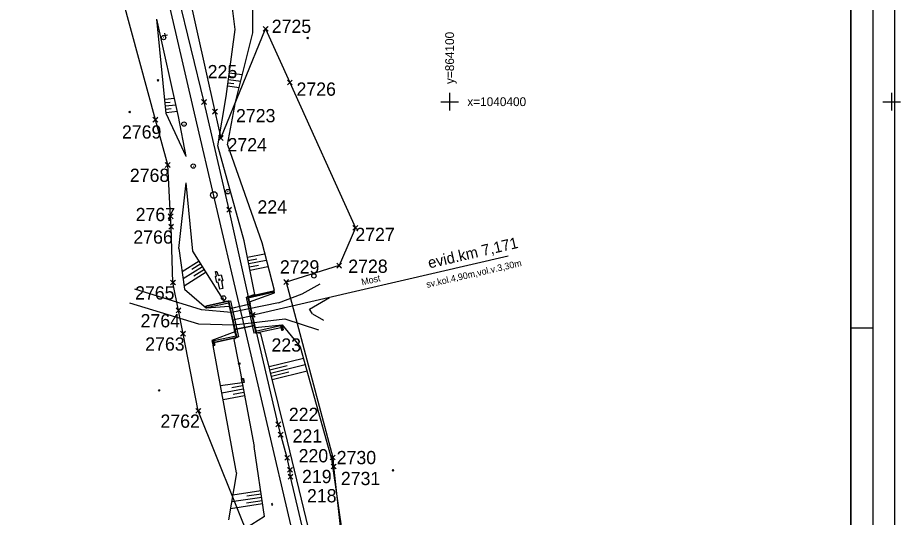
# Model space of a CAD drawing. Extents: x -866402 to -860377, y -1041908 to -1038598.
# Drawn here: x -864197.8 to -863998, y -1040494.2 to -1040381 of the extents above; entities that cross this region are included whole.
import ezdxf

# ---------------------------------------------------------------- set-up
doc = ezdxf.new("R2010")
doc.units = 0
for name, color, linetype in [('PS 02 trasa', 7, 'Continuous'), ('SZDC', 7, 'Continuous'), ('Vrstva 1', 7, 'Continuous'), ('Vrstva 12', 7, 'Continuous'), ('Vrstva 17', 7, 'Continuous'), ('Vrstva 18', 7, 'Continuous'), ('Vrstva 41', 7, 'Continuous'), ('Vrstva 48', 7, 'Continuous'), ('Vrstva 49', 7, 'Continuous'), ('Vrstva 5', 7, 'Continuous'), ('Vrstva 50', 7, 'Continuous'), ('Vrstva 51', 7, 'Continuous'), ('Vrstva 60', 7, 'Continuous'), ('Vrstva 7', 7, 'Continuous')]:
    doc.layers.add(name, color=color, linetype=linetype)

msp = doc.modelspace()

# ---------------------------------------------------------------- linework, layer by layer
at = {"layer": 'PS 02 trasa'}
msp.add_lwpolyline([(-864092.44, -1040667.81), (-864096.73, -1040643.48), (-864101.6, -1040620.68), (-864114.4, -1040571.57), (-864120.4, -1040546.07), (-864126.1, -1040521.65), (-864133.1, -1040497.42), (-864136.01, -1040484.96), (-864136.16, -1040483.4), (-864136.77, -1040480.68), (-864138.24, -1040475.43), (-864138.78, -1040473.1), (-864144.58, -1040448.28), (-864149.9, -1040424.47), (-864155.58, -1040400.07), (-864161.43, -1040375.87)], dxfattribs=at)
at = {"layer": 'SZDC'}
for points in [[(-864150.41, -1040517.55), (-864136.86, -1040520.2), (-864138.82, -1040515.28), (-864140.63, -1040510.76), (-864144.65, -1040500.67), (-864156.88, -1040470.03), (-864160.33, -1040452.55), (-864161.37, -1040447.28), (-864162.62, -1040440.97), (-864163.01, -1040428.32), (-864163.14, -1040425.97), (-864163.8, -1040414.33), (-864166.59, -1040404.08), (-864183.11, -1040343.21)], [(-864163.47, -1040355.8), (-864153.11, -1040402.25), (-864151.77, -1040408.24), (-864141.64, -1040383.5), (-864136.16, -1040395.65), (-864121.34, -1040428.57), (-864124.99, -1040437.14), (-864137.01, -1040440.86), (-864126.47, -1040480.6), (-864126.25, -1040482.63), (-864122.51, -1040516.53), (-864121.02, -1040529.98), (-864108.77, -1040562.65), (-864093.71, -1040623.91), (-864080.87, -1040663.9), (-864070.5, -1040699.09), (-864073.5, -1040728.47), (-864078.36, -1040748.13), (-864079.13, -1040751.24), (-864090.67, -1040816.12), (-864108.73, -1040902.46), (-864114.59, -1040901.24), (-864124.2, -1040948.66)]]:
    msp.add_lwpolyline(points, dxfattribs=at)
at = {"layer": 'Vrstva 1'}
msp.add_line((-864009.22, -1040451.26), (-864004.22, -1040451.26), dxfattribs=at)
for points in [[(-863999.23, -1041291.26), (-863999.23, -1040031.27), (-864296.22, -1040031.27), (-864296.22, -1041291.26)], [(-864291.22, -1041286.26), (-864291.22, -1040036.27), (-864004.23, -1040036.27), (-864004.23, -1041286.26)], [(-864009.22, -1041281.26), (-864009.22, -1040246.26), (-864286.22, -1040246.26), (-864286.22, -1041281.26)], [(-864286.22, -1041281.26), (-864286.22, -1040246.26), (-864009.22, -1040246.26), (-864009.22, -1041281.26)]]:
    msp.add_lwpolyline(points, close=True, dxfattribs=at)
msp.add_lwpolyline([(-864122.53, -1040553.39), (-864127.37, -1040532.63), (-864129.82, -1040522.11), (-864130.5, -1040519.13), (-864140.25, -1040477.46), (-864145.98, -1040452.83), (-864147.9, -1040444.58), (-864157.71, -1040402.62), (-864161.97, -1040384.35), (-864165.75, -1040368.12), (-864168.32, -1040357.03), (-864170.79, -1040346.35)], dxfattribs=at)
at = {"layer": 'Vrstva 12'}
for p, q in [((-864147.11, -1040462.8), (-864147.13, -1040462.74)), ((-864146.76, -1040462.77), (-864146.69, -1040462.7))]:
    msp.add_line(p, q, dxfattribs=at)
for points in [[(-864152.97, -1040438.5), (-864152.66, -1040438.44), (-864152.39, -1040439.38), (-864151.72, -1040439.23), (-864151.32, -1040440.58), (-864151.61, -1040440.61), (-864151.3, -1040442.3), (-864151.98, -1040442.45), (-864152.4, -1040440.91), (-864152.66, -1040440.95), (-864153.01, -1040439.59), (-864152.75, -1040439.54), (-864152.97, -1040438.5)], [(-864147.81, -1040459.25), (-864147.52, -1040459.18), (-864147.48, -1040459.43), (-864147.73, -1040459.51), (-864147.81, -1040459.25)], [(-864146.98, -1040463.69), (-864147.13, -1040462.74), (-864146.69, -1040462.7), (-864146.47, -1040463.59)], [(-864146.91, -1040463.62), (-864147.11, -1040462.8), (-864146.76, -1040462.77), (-864146.54, -1040463.56)], [(-864146.91, -1040463.62), (-864146.54, -1040463.56), (-864146.47, -1040463.59), (-864146.98, -1040463.69), (-864146.91, -1040463.62)], [(-864140.24, -1040491.36), (-864140.03, -1040491.31), (-864140.13, -1040491.02), (-864140.33, -1040491.07), (-864140.24, -1040491.36)]]:
    msp.add_lwpolyline(points, dxfattribs=at)
at = {"layer": 'Vrstva 17'}
for p, q in [((-864150.08, -1040445.04), (-864148.13, -1040453.51)), ((-864145.74, -1040444.07), (-864143.86, -1040452.53))]:
    msp.add_line(p, q, dxfattribs=at)
at = {"layer": 'Vrstva 18'}
for p, q in [((-864144.74, -1040448.32), (-864086.73, -1040434.88)), ((-864145.63, -1040444.17), (-864139.94, -1040442.94)), ((-864140.02, -1040443.2), (-864139.94, -1040442.94)), ((-864139.94, -1040442.94), (-864139.71, -1040442.67)), ((-864139.77, -1040443.11), (-864139.71, -1040442.67)), ((-864139.7, -1040442.72), (-864139.71, -1040442.67)), ((-864139.62, -1040443.31), (-864139.7, -1040442.72)), ((-864146.07, -1040444.29), (-864144.29, -1040452.47)), ((-864140.02, -1040443.2), (-864145.57, -1040444.54)), ((-864145.26, -1040445.36), (-864145.57, -1040444.54)), ((-864145.26, -1040445.36), (-864139.62, -1040443.31)), ((-864140.02, -1040443.2), (-864139.77, -1040443.11)), ((-864139.77, -1040443.11), (-864139.62, -1040443.31)), ((-864150.1, -1040445.2), (-864155.14, -1040446.29)), ((-864155.08, -1040446.61), (-864155.14, -1040446.29)), ((-864155.14, -1040446.29), (-864155.06, -1040446.74)), ((-864155.08, -1040446.61), (-864150, -1040445.53)), ((-864155.06, -1040446.74), (-864155.08, -1040446.61)), ((-864149.86, -1040446.37), (-864155.06, -1040446.74)), ((-864150, -1040445.53), (-864149.86, -1040446.37)), ((-864149.74, -1040446.81), (-864145.17, -1040445.82)), ((-864149.67, -1040446.85), (-864145.22, -1040445.81)), ((-864149.1, -1040449.4), (-864144.69, -1040448.4)), ((-864144.08, -1040450.71), (-864148.71, -1040451.63)), ((-864148.69, -1040451.59), (-864144.15, -1040450.7)), ((-864144.08, -1040450.71), (-864144.15, -1040450.7)), ((-864143.99, -1040451.12), (-864144.08, -1040450.71)), ((-864143.99, -1040451.12), (-864137.9, -1040450.51)), ((-864138.31, -1040450.75), (-864143.91, -1040452.05)), ((-864138.06, -1040450.79), (-864138.31, -1040450.75)), ((-864138.31, -1040450.75), (-864138.21, -1040451.15)), ((-864138.06, -1040450.79), (-864137.9, -1040450.51)), ((-864137.82, -1040451.74), (-864138.06, -1040450.79)), ((-864137.9, -1040450.51), (-864137.7, -1040451.7)), ((-864148.63, -1040452.1), (-864153.82, -1040454.06)), ((-864153.39, -1040454.11), (-864148.32, -1040453.04)), ((-864148.32, -1040453.04), (-864148.63, -1040452.1)), ((-864143.91, -1040452.05), (-864143.99, -1040451.12)), ((-864143.84, -1040452.39), (-864138.21, -1040451.15)), ((-864138.21, -1040451.15), (-864138.08, -1040451.76)), ((-864138.08, -1040451.76), (-864137.82, -1040451.74)), ((-864137.7, -1040451.7), (-864137.82, -1040451.74)), ((-864153.82, -1040454.06), (-864153.53, -1040455.21)), ((-864153.55, -1040454.2), (-864153.82, -1040454.06)), ((-864153.55, -1040454.2), (-864153.39, -1040454.11)), ((-864153.4, -1040455.21), (-864153.55, -1040454.2)), ((-864148.22, -1040453.39), (-864153.29, -1040454.52)), ((-864153.53, -1040455.21), (-864153.16, -1040455.18)), ((-864153.53, -1040455.21), (-864153.4, -1040455.21)), ((-864153.4, -1040455.21), (-864153.16, -1040455.18))]:
    msp.add_line(p, q, dxfattribs=at)
for points in [[(-864146.07, -1040444.29), (-864145.63, -1040444.17), (-864145.57, -1040444.54), (-864143.91, -1040452.05), (-864143.84, -1040452.39), (-864144.29, -1040452.47)], [(-864147.8, -1040453.29), (-864148.22, -1040453.39), (-864148.32, -1040453.04), (-864150, -1040445.53), (-864150.1, -1040445.2), (-864149.58, -1040445.11), (-864147.8, -1040453.29)], [(-864149.86, -1040446.37), (-864149.74, -1040446.81), (-864149.67, -1040446.85)], [(-864145.26, -1040445.36), (-864145.17, -1040445.82), (-864145.22, -1040445.81)], [(-864148.63, -1040452.1), (-864148.71, -1040451.63), (-864148.69, -1040451.59)], [(-864153.39, -1040454.11), (-864153.29, -1040454.52), (-864153.16, -1040455.18)]]:
    msp.add_lwpolyline(points, dxfattribs=at)
for centre, major_axis, ratio, start_param, end_param in [((-864149.19, -1040449.24), (-0.5, 2.43), 0.022, 3.390785, 6.082), ((-864144.68, -1040448.25), (0.54, -2.46), 0.016461, 3.269742, 6.196582)]:
    msp.add_ellipse(centre, major_axis=major_axis, ratio=ratio, start_param=start_param, end_param=end_param, dxfattribs=at)
at = {"layer": 'Vrstva 41'}
msp.add_circle((-864130.71, -1040439.46), 0.5, dxfattribs=at)
at = {"layer": 'Vrstva 48'}
for p, q in [((-864150.07, -1040394.96), (-864147.28, -1040395.34)), ((-864149.97, -1040394.21), (-864148.54, -1040394.41)), ((-864149.87, -1040393.47), (-864146.92, -1040393.87)), ((-864150.28, -1040396.44), (-864147.65, -1040396.8)), ((-864150.17, -1040395.7), (-864148.82, -1040395.88)), ((-864164.48, -1040399.45), (-864162.27, -1040399.23)), ((-864164.41, -1040400.2), (-864163.25, -1040400.08)), ((-864164.33, -1040400.94), (-864161.93, -1040400.7)), ((-864164.26, -1040401.69), (-864163.01, -1040401.56)), ((-864164.18, -1040402.43), (-864161.6, -1040402.18)), ((-864145.73, -1040435.22), (-864141.87, -1040434.45)), ((-864156.7, -1040436.1), (-864160.57, -1040438.54)), ((-864156.3, -1040436.73), (-864158.38, -1040438.04)), ((-864145.58, -1040435.96), (-864143.63, -1040435.57)), ((-864145.44, -1040436.69), (-864141.49, -1040435.91)), ((-864145.29, -1040437.43), (-864143.29, -1040437.03)), ((-864155.9, -1040437.37), (-864160.33, -1040440.16)), ((-864155.1, -1040438.64), (-864160.1, -1040441.79)), ((-864155.5, -1040438), (-864157.86, -1040439.49)), ((-864145.14, -1040438.17), (-864141.11, -1040437.36)), ((-864140.87, -1040460.01), (-864133.09, -1040458.09)), ((-864140.69, -1040460.74), (-864136.79, -1040459.78)), ((-864140.51, -1040461.47), (-864132.68, -1040459.54)), ((-864140.15, -1040462.93), (-864132.28, -1040460.98)), ((-864140.33, -1040462.2), (-864136.41, -1040461.23)), ((-864146.99, -1040463.66), (-864151.85, -1040464.4)), ((-864146.85, -1040464.4), (-864149.27, -1040464.85)), ((-864146.71, -1040465.14), (-864151.55, -1040466.05)), ((-864146.43, -1040466.61), (-864151.28, -1040467.53)), ((-864146.57, -1040465.87), (-864148.99, -1040466.33)), ((-864142.76, -1040488.16), (-864149.08, -1040489.1)), ((-864142.65, -1040488.9), (-864145.93, -1040489.39)), ((-864142.54, -1040489.64), (-864149.34, -1040490.65)), ((-864142.43, -1040490.38), (-864145.95, -1040490.91)), ((-864142.32, -1040491.12), (-864149.59, -1040492.21))]:
    msp.add_line(p, q, dxfattribs=at)
at = {"layer": 'Vrstva 49'}
for p, q in [((-864144.56, -1040384.41), (-864144.51, -1040357.48)), ((-864148.53, -1040383.61), (-864150.96, -1040364.42)), ((-864164.16, -1040402.68), (-864166.29, -1040381.32)), ((-864161.34, -1040403.33), (-864166.29, -1040381.32)), ((-864150.6, -1040398.86), (-864148.53, -1040383.61)), ((-864148.46, -1040400.07), (-864144.56, -1040384.41)), ((-864132.29, -1040385.38), (-864131.93, -1040385.73)), ((-864132.29, -1040385.73), (-864131.93, -1040385.38)), ((-864166.17, -1040394.96), (-864165.82, -1040395.32)), ((-864166.17, -1040395.32), (-864165.82, -1040394.96)), ((-864152.44, -1040410.03), (-864150.6, -1040398.86)), ((-864150.28, -1040409.78), (-864148.46, -1040400.07)), ((-864172.57, -1040402.14), (-864172.21, -1040402.49)), ((-864172.57, -1040402.49), (-864172.21, -1040402.14)), ((-864159.61, -1040412.41), (-864164.16, -1040402.68)), ((-864159.61, -1040412.41), (-864161.34, -1040403.33)), ((-864146.47, -1040431.49), (-864152.44, -1040410.03)), ((-864150.28, -1040409.78), (-864142.54, -1040431.88)), ((-864161.32, -1040433.27), (-864159.61, -1040418.41)), ((-864158.09, -1040433.89), (-864159.61, -1040418.41)), ((-864144.05, -1040443.68), (-864146.47, -1040431.49)), ((-864142.54, -1040431.88), (-864139.7, -1040442.72)), ((-864161.32, -1040433.27), (-864160.01, -1040442.46)), ((-864150.92, -1040445.27), (-864158.09, -1040433.89)), ((-864152.31, -1040440.15), (-864151.95, -1040440.51)), ((-864152.31, -1040440.51), (-864151.95, -1040440.15)), ((-864160.01, -1040442.46), (-864155.06, -1040446.74)), ((-864144.05, -1040443.68), (-864145.63, -1040444.17)), ((-864131.75, -1040446.98), (-864127.22, -1040444.33)), ((-864150.1, -1040445.2), (-864150.92, -1040445.27)), ((-864131.03, -1040448.02), (-864131.75, -1040446.98)), ((-864131.03, -1040448.02), (-864128.53, -1040449.49)), ((-864137.27, -1040449.17), (-864129.68, -1040451.69)), ((-864142.72, -1040452.48), (-864143.84, -1040452.39)), ((-864136.71, -1040476.88), (-864142.72, -1040452.48)), ((-864148.25, -1040484.06), (-864153.53, -1040455.21)), ((-864165.91, -1040465.22), (-864165.55, -1040465.57)), ((-864165.91, -1040465.57), (-864165.55, -1040465.22)), ((-864129.15, -1040508.21), (-864136.71, -1040476.88)), ((-864141.9, -1040493.96), (-864144.25, -1040478.14)), ((-864123.74, -1040501.53), (-864126.57, -1040481.47)), ((-864148.25, -1040484.06), (-864150.01, -1040494.71)), ((-864113.01, -1040483.3), (-864112.65, -1040483.65)), ((-864113.01, -1040483.65), (-864112.65, -1040483.3))]:
    msp.add_line(p, q, dxfattribs=at)
for points in [[(-864139.7, -1040442.72), (-864139.71, -1040442.67), (-864139.94, -1040442.94), (-864145.63, -1040444.17)], [(-864138.72, -1040445.55), (-864133.41, -1040443.56), (-864129.31, -1040441.26)], [(-864155.06, -1040446.74), (-864155.14, -1040446.29), (-864150.1, -1040445.2)], [(-864143.84, -1040452.39), (-864138.21, -1040451.15), (-864138.08, -1040451.76), (-864137.82, -1040451.74), (-864137.7, -1040451.7), (-864137.9, -1040450.51)], [(-864137.9, -1040450.51), (-864133.8, -1040455.55), (-864126.57, -1040481.47)], [(-864153.53, -1040455.21), (-864153.4, -1040455.21), (-864153.16, -1040455.18), (-864153.29, -1040454.52), (-864148.22, -1040453.39)], [(-864148.22, -1040453.39), (-864148.81, -1040453.9), (-864147.81, -1040459.25), (-864147.73, -1040459.51)], [(-864147.73, -1040459.51), (-864147.13, -1040462.74), (-864146.98, -1040463.69), (-864144.25, -1040478.14)], [(-864141.9, -1040493.96), (-864147.62, -1040497.56), (-864153.85, -1040500.97)]]:
    msp.add_lwpolyline(points, dxfattribs=at)
at = {"layer": 'Vrstva 5'}
for p, q in [((-864100, -1040398), (-864100, -1040402)), ((-864000, -1040398), (-864000, -1040402)), ((-864102, -1040400), (-864098, -1040400)), ((-864002, -1040400), (-863998, -1040400))]:
    msp.add_line(p, q, dxfattribs=at)
at = {"layer": 'Vrstva 50'}
for p, q in [((-864164.79, -1040385.48), (-864164.69, -1040385.48)), ((-864160.17, -1040405.07), (-864160.07, -1040405.07)), ((-864158.07, -1040414.58), (-864157.97, -1040414.58)), ((-864151.21, -1040444.45), (-864151.11, -1040444.45))]:
    msp.add_line(p, q, dxfattribs=at)
for centre in [(-864164.74, -1040385.48), (-864160.12, -1040405.07), (-864158.02, -1040414.58), (-864151.16, -1040444.45)]:
    msp.add_circle(centre, 0.5, dxfattribs=at)
at = {"layer": 'Vrstva 51'}
for p, q in [((-864156.13, -1040447.12), (-864171.26, -1040442.47)), ((-864172.42, -1040445.54), (-864156.87, -1040450.3))]:
    msp.add_line(p, q, dxfattribs=at)
for points in [[(-864138.72, -1040445.55), (-864149.45, -1040447.73), (-864156.13, -1040447.12)], [(-864156.87, -1040450.3), (-864148.79, -1040450.55), (-864137.27, -1040449.17)]]:
    msp.add_lwpolyline(points, dxfattribs=at)
at = {"layer": 'Vrstva 60'}
for p, q in [((-864141.19, -1040383.95), (-864142.19, -1040382.95)), ((-864141.19, -1040383.05), (-864142.19, -1040384.05)), ((-864142.09, -1040383.95), (-864141.09, -1040382.95)), ((-864142.09, -1040383.05), (-864141.09, -1040384.05)), ((-864141.64, -1040383.5), (-864141.64, -1040383.5)), ((-864135.71, -1040396.1), (-864136.71, -1040395.1)), ((-864136.61, -1040396.1), (-864135.61, -1040395.1)), ((-864135.71, -1040395.2), (-864136.71, -1040396.2)), ((-864136.61, -1040395.2), (-864135.61, -1040396.2)), ((-864136.16, -1040395.65), (-864136.16, -1040395.65)), ((-864155.13, -1040400.52), (-864156.13, -1040399.52)), ((-864155.13, -1040399.62), (-864156.13, -1040400.62)), ((-864156.03, -1040400.52), (-864155.03, -1040399.52)), ((-864156.03, -1040399.62), (-864155.03, -1040400.62)), ((-864155.58, -1040400.07), (-864155.58, -1040400.07)), ((-864152.66, -1040402.7), (-864153.66, -1040401.7)), ((-864152.66, -1040401.8), (-864153.66, -1040402.8)), ((-864153.56, -1040402.7), (-864152.56, -1040401.7)), ((-864153.56, -1040401.8), (-864152.56, -1040402.8)), ((-864153.11, -1040402.25), (-864153.11, -1040402.25)), ((-864166.14, -1040404.53), (-864167.14, -1040403.53)), ((-864166.14, -1040403.62), (-864167.14, -1040404.62)), ((-864167.04, -1040404.53), (-864166.04, -1040403.53)), ((-864167.04, -1040403.62), (-864166.04, -1040404.62)), ((-864166.59, -1040404.08), (-864166.59, -1040404.08)), ((-864151.32, -1040408.69), (-864152.32, -1040407.69)), ((-864151.32, -1040407.79), (-864152.32, -1040408.79)), ((-864152.22, -1040408.69), (-864151.22, -1040407.69)), ((-864152.22, -1040407.79), (-864151.22, -1040408.79)), ((-864151.77, -1040408.24), (-864151.77, -1040408.24)), ((-864163.35, -1040414.78), (-864164.35, -1040413.78)), ((-864163.35, -1040413.88), (-864164.35, -1040414.88)), ((-864164.25, -1040414.78), (-864163.25, -1040413.78)), ((-864164.25, -1040413.88), (-864163.25, -1040414.88)), ((-864163.8, -1040414.33), (-864163.8, -1040414.33)), ((-864149.45, -1040424.92), (-864150.45, -1040423.92)), ((-864149.45, -1040424.02), (-864150.45, -1040425.02)), ((-864150.35, -1040424.92), (-864149.35, -1040423.92)), ((-864150.35, -1040424.02), (-864149.35, -1040425.02)), ((-864149.9, -1040424.47), (-864149.9, -1040424.47)), ((-864162.69, -1040426.42), (-864163.69, -1040425.42)), ((-864162.69, -1040425.52), (-864163.69, -1040426.52)), ((-864163.59, -1040426.42), (-864162.59, -1040425.42)), ((-864163.59, -1040425.52), (-864162.59, -1040426.52)), ((-864163.14, -1040425.97), (-864163.14, -1040425.97)), ((-864162.56, -1040428.77), (-864163.56, -1040427.77)), ((-864162.56, -1040427.87), (-864163.56, -1040428.87)), ((-864163.46, -1040428.77), (-864162.46, -1040427.77)), ((-864163.46, -1040427.87), (-864162.46, -1040428.87)), ((-864163.01, -1040428.32), (-864163.01, -1040428.32)), ((-864120.89, -1040429.02), (-864121.89, -1040428.02)), ((-864120.89, -1040428.12), (-864121.89, -1040429.12)), ((-864121.79, -1040429.02), (-864120.79, -1040428.02)), ((-864121.79, -1040428.12), (-864120.79, -1040429.12)), ((-864121.34, -1040428.57), (-864121.34, -1040428.57)), ((-864124.54, -1040437.59), (-864125.54, -1040436.59)), ((-864124.54, -1040436.69), (-864125.54, -1040437.69)), ((-864125.44, -1040437.59), (-864124.44, -1040436.59)), ((-864125.44, -1040436.69), (-864124.44, -1040437.69)), ((-864124.99, -1040437.14), (-864124.99, -1040437.14)), ((-864162.17, -1040441.42), (-864163.17, -1040440.42)), ((-864162.17, -1040440.52), (-864163.17, -1040441.52)), ((-864163.07, -1040441.42), (-864162.07, -1040440.42)), ((-864163.07, -1040440.52), (-864162.07, -1040441.52)), ((-864162.62, -1040440.97), (-864162.62, -1040440.97)), ((-864136.56, -1040441.31), (-864137.56, -1040440.31)), ((-864136.56, -1040440.41), (-864137.56, -1040441.41)), ((-864137.46, -1040441.31), (-864136.46, -1040440.31)), ((-864137.46, -1040440.41), (-864136.46, -1040441.41)), ((-864137.01, -1040440.86), (-864137.01, -1040440.86)), ((-864160.92, -1040447.73), (-864161.92, -1040446.73)), ((-864160.92, -1040446.83), (-864161.92, -1040447.83)), ((-864161.82, -1040447.73), (-864160.82, -1040446.73)), ((-864161.82, -1040446.83), (-864160.82, -1040447.83)), ((-864161.37, -1040447.28), (-864161.37, -1040447.28)), ((-864144.13, -1040448.73), (-864145.13, -1040447.73)), ((-864144.13, -1040447.83), (-864145.13, -1040448.83)), ((-864145.03, -1040448.73), (-864144.03, -1040447.73)), ((-864145.03, -1040447.83), (-864144.03, -1040448.83)), ((-864144.58, -1040448.28), (-864144.58, -1040448.28)), ((-864159.88, -1040453), (-864160.88, -1040452)), ((-864159.88, -1040452.1), (-864160.88, -1040453.1)), ((-864160.78, -1040453), (-864159.78, -1040452)), ((-864160.78, -1040452.1), (-864159.78, -1040453.1)), ((-864160.33, -1040452.55), (-864160.33, -1040452.55)), ((-864156.43, -1040470.47), (-864157.43, -1040469.47)), ((-864156.43, -1040469.58), (-864157.43, -1040470.58)), ((-864157.33, -1040470.47), (-864156.33, -1040469.47)), ((-864157.33, -1040469.58), (-864156.33, -1040470.58)), ((-864156.88, -1040470.03), (-864156.88, -1040470.03)), ((-864138.33, -1040473.55), (-864139.33, -1040472.55)), ((-864138.33, -1040472.65), (-864139.33, -1040473.65)), ((-864139.23, -1040473.55), (-864138.23, -1040472.55)), ((-864139.23, -1040472.65), (-864138.23, -1040473.65)), ((-864137.79, -1040475.88), (-864138.79, -1040474.88)), ((-864137.79, -1040474.98), (-864138.79, -1040475.98)), ((-864138.78, -1040473.1), (-864138.78, -1040473.1)), ((-864138.69, -1040475.88), (-864137.69, -1040474.88)), ((-864138.69, -1040474.98), (-864137.69, -1040475.98)), ((-864138.24, -1040475.43), (-864138.24, -1040475.43)), ((-864136.32, -1040481.13), (-864137.32, -1040480.13)), ((-864136.32, -1040480.23), (-864137.32, -1040481.23)), ((-864137.22, -1040481.13), (-864136.22, -1040480.13)), ((-864137.22, -1040480.23), (-864136.22, -1040481.23)), ((-864136.77, -1040480.68), (-864136.77, -1040480.68)), ((-864126.02, -1040481.05), (-864127.02, -1040480.05)), ((-864126.02, -1040480.15), (-864127.02, -1040481.15)), ((-864126.92, -1040481.05), (-864125.92, -1040480.05)), ((-864126.92, -1040480.15), (-864125.92, -1040481.15)), ((-864126.47, -1040480.6), (-864126.47, -1040480.6)), ((-864135.71, -1040483.85), (-864136.71, -1040482.85)), ((-864135.71, -1040482.95), (-864136.71, -1040483.95)), ((-864136.6, -1040483.85), (-864135.6, -1040482.85)), ((-864136.6, -1040482.95), (-864135.6, -1040483.95)), ((-864125.8, -1040483.08), (-864126.8, -1040482.08)), ((-864125.8, -1040482.18), (-864126.8, -1040483.18)), ((-864126.7, -1040483.08), (-864125.7, -1040482.08)), ((-864126.7, -1040482.18), (-864125.7, -1040483.18)), ((-864126.25, -1040482.63), (-864126.25, -1040482.63)), ((-864135.56, -1040485.41), (-864136.56, -1040484.41)), ((-864135.56, -1040484.51), (-864136.56, -1040485.51)), ((-864136.46, -1040485.41), (-864135.46, -1040484.41)), ((-864136.46, -1040484.51), (-864135.46, -1040485.51)), ((-864136.16, -1040483.4), (-864136.16, -1040483.4)), ((-864136.01, -1040484.96), (-864136.01, -1040484.96))]:
    msp.add_line(p, q, dxfattribs=at)
at = {"layer": 'Vrstva 7'}
for p, q in [((-864164.81, -1040385.09), (-864163.83, -1040384.87)), ((-864164.21, -1040385.47), (-864164.43, -1040384.49)), ((-864150.24, -1040420.38), (-864150.15, -1040420.38))]:
    msp.add_line(p, q, dxfattribs=at)
for centre, radius in [((-864153.38, -1040421.14), 0.75), ((-864150.2, -1040420.38), 0.5)]:
    msp.add_circle(centre, radius, dxfattribs=at)

# ---------------------------------------------------------------- texts
at = {"layer": 'Vrstva 18'}
for s, height, rotation, p in [('evid.km 7,171', 2.5, 13.0749, (-864104.59, -1040437.79)), ('sv.kol.4,90m,vol.v.3,30m', 1.5, 13.0399, (-864105.1, -1040442.18)), ('Most', 1.5, 13.0399, (-864119.8, -1040441.62))]:
    msp.add_text(s, height=height, rotation=rotation, dxfattribs=at).set_placement(p)
at = {"layer": 'Vrstva 5'}
msp.add_text('y=864100', height=2, rotation=90, dxfattribs=at).set_placement((-864099, -1040396))
msp.add_text('x=1040400', height=2, dxfattribs=at).set_placement((-864096, -1040401))
at = {"layer": 'Vrstva 60'}
for s, p in [('2725', (-864140.26, -1040384.42)), ('225', (-864154.76, -1040394.69)), ('2726', (-864134.66, -1040398.65)), ('2723', (-864148.35, -1040404.66)), ('2769', (-864174.16, -1040408.36)), ('2724', (-864150.27, -1040411.24)), ('2768', (-864172.37, -1040418.17)), ('224', (-864143.49, -1040425.33)), ('2767', (-864171.06, -1040427.05)), ('2727', (-864121.34, -1040431.57)), ('2766', (-864171.58, -1040432.16)), ('2729', (-864138.41, -1040438.92)), ('2728', (-864122.95, -1040438.77)), ('2765', (-864171.19, -1040444.81)), ('2764', (-864169.95, -1040451.12)), ('2763', (-864168.9, -1040456.39)), ('223', (-864140.32, -1040456.61)), ('2762', (-864165.45, -1040473.86)), ('222', (-864136.39, -1040472.33)), ('221', (-864135.54, -1040477.21)), ('220', (-864134.18, -1040481.7)), ('2730', (-864125.56, -1040482.11)), ('219', (-864133.41, -1040486.4)), ('2731', (-864124.62, -1040486.85)), ('218', (-864132.29, -1040490.76))]:
    msp.add_text(s, height=3, dxfattribs=at).set_placement(p)

doc.saveas('drawing.dxf')
